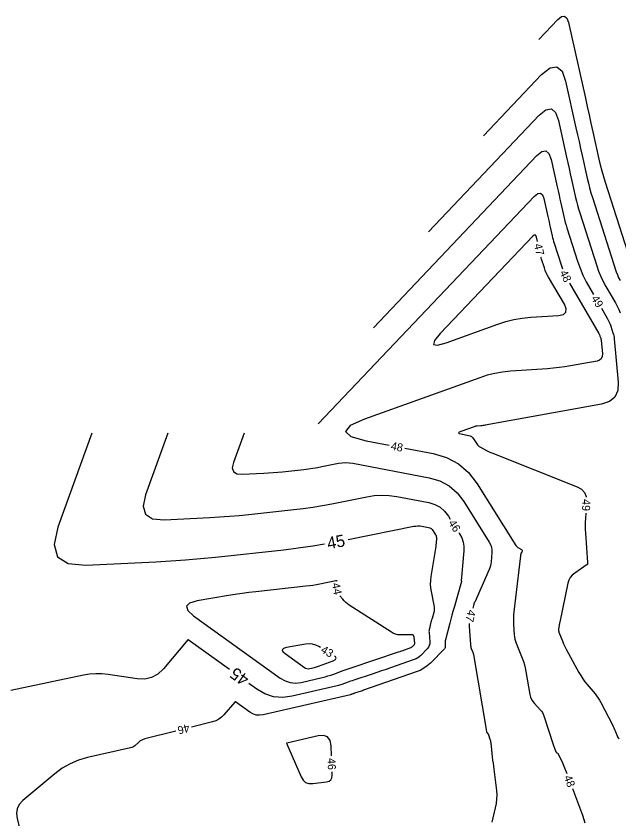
# Model space of a CAD drawing. Extents: x 2384780 to 2405861, y 547869 to 573706.
# Drawn here: x 2390445.9 to 2390596.4, y 552903.6 to 553104.2 of the extents above; entities that cross this region are included whole.
import ezdxf

# ---------------------------------------------------------------- set-up
doc = ezdxf.new("R2010")
doc.units = 0
doc.layers.add('Old_Level_60', color=7, linetype='Continuous')
doc.layers.add('Old_Level_61', color=7, linetype='Continuous')

msp = doc.modelspace()

# ---------------------------------------------------------------- linework, layer by layer
at = {"layer": 'Old_Level_60'}
for points in [[(2390576.386, 553098.27275), (2390581.13875, 553103.278), (2390582.07, 553104.036), (2390582.827, 553104.165), (2390583.4095, 553103.66475), (2390583.81775, 553102.53575), (2390588.0145, 553083.664), (2390588.48025, 553081.57), (2390588.94575, 553079.47625), (2390589.4115, 553077.3825), (2390589.87725, 553075.2885), (2390591.39825, 553068.4485), (2390591.741, 553066.9875), (2390592.11675, 553065.53525), (2390592.526, 553064.092), (2390592.9685, 553062.658), (2390600.626, 553038.81525)], [(2390562.61725, 553074.276), (2390577.10175, 553089.53025), (2390579.1845, 553091.2255), (2390580.87725, 553091.51375), (2390582.18, 553090.39525), (2390583.093, 553087.87), (2390585.67125, 553076.27625), (2390586.05775, 553074.53925), (2390586.444, 553072.80225), (2390586.83025, 553071.06525), (2390587.2165, 553069.32825), (2390588.4785, 553063.654), (2390588.76275, 553062.44175), (2390589.0745, 553061.237), (2390589.414, 553060.03975), (2390589.781, 553058.85025), (2390595.74075, 553040.2935), (2390596.0065, 553039.53725), (2390596.3125, 553038.79875), (2390596.6585, 553038.07825)], [(2390535.08, 553026.2825), (2390575.93625, 553069.30975), (2390577.163, 553070.3085), (2390578.1605, 553070.47825), (2390578.928, 553069.81925), (2390579.466, 553068.3315), (2390580.985, 553061.50125), (2390581.2125, 553060.47775), (2390581.44, 553059.4545), (2390581.66775, 553058.431), (2390581.89525, 553057.40775), (2390582.63875, 553054.0645), (2390582.80625, 553053.3505), (2390582.98975, 553052.64075), (2390583.18975, 553051.93525), (2390583.406, 553051.2345), (2390586.06675, 553042.95025), (2390586.68325, 553041.196), (2390587.39275, 553039.483), (2390588.19525, 553037.81175), (2390589.09075, 553036.18175), (2390590.0005, 553034.62725)], [(2390521.3115, 553002.28575), (2390575.35325, 553059.1995), (2390576.1525, 553059.85), (2390576.802, 553059.9605), (2390577.302, 553059.5315), (2390577.65225, 553058.56225), (2390578.64175, 553054.1135), (2390578.79, 553053.447), (2390578.938, 553052.7805), (2390579.08625, 553052.114), (2390579.2345, 553051.44725), (2390579.71875, 553049.27), (2390579.828, 553048.80475), (2390579.9475, 553048.3425), (2390580.07775, 553047.883), (2390580.21875, 553047.4265), (2390581.9515, 553042.031), (2390582.2965, 553041.04925)], [(2390576.0415, 553047.88175), (2390575.80975, 553048.92325), (2390575.66525, 553049.32275), (2390575.45925, 553049.4995), (2390575.1915, 553049.454), (2390574.86225, 553049.18575), (2390551.7405, 553024.83525), (2390550.316, 553023.0955), (2390550.0885, 553022.1365), (2390551.058, 553021.95825), (2390553.22425, 553022.561)], [(2390553.22425, 553022.561), (2390566.12675, 553027.196), (2390568.1445, 553027.84375), (2390570.19225, 553028.34825), (2390572.27025, 553028.70925), (2390574.37825, 553028.927), (2390581.3135, 553029.40425), (2390582.51975, 553029.65425), (2390583.1665, 553030.20025), (2390583.25325, 553031.04225), (2390582.78075, 553032.17975), (2390578.819, 553038.948), (2390578.516, 553039.4995), (2390578.2445, 553040.065), (2390578.00425, 553040.64475), (2390577.79575, 553041.2385), (2390577.0895, 553043.4375), (2390576.996, 553043.7405), (2390576.9275, 553043.9815)], [(2390584.02375, 553037.44725), (2390591.377, 553024.88475), (2390591.4615, 553024.731), (2390591.53725, 553024.57325), (2390591.60425, 553024.41175), (2390591.66225, 553024.24625), (2390591.838, 553023.699), (2390591.87225, 553023.58125), (2390591.9, 553023.462), (2390591.92125, 553023.3415), (2390591.936, 553023.2195), (2390592.25875, 553019.75675), (2390592.2275, 553019.09075), (2390591.99575, 553018.57725), (2390591.56325, 553018.21575), (2390590.9305, 553018.0065), (2390584.29225, 553016.80225), (2390582.86725, 553016.56425), (2390581.4375, 553016.36575), (2390580.0025, 553016.20675), (2390578.56275, 553016.08775), (2390569.32875, 553015.4525), (2390567.364, 553015.2495), (2390565.4275, 553014.913), (2390563.51875, 553014.44275), (2390561.63825, 553013.839), (2390532.89725, 553003.5145), (2390529.25525, 553001.85525), (2390528.11275, 553000.39225), (2390529.4695, 552999.12525), (2390533.32575, 552998.05425), (2390539.04575, 552996.9645)], [(2390592.02125, 553031.17525), (2390593.461, 553028.7155), (2390593.725, 553028.235), (2390593.9615, 553027.74225), (2390594.1705, 553027.2375), (2390594.35225, 553026.7205), (2390594.901, 553025.011), (2390595.00825, 553024.64275), (2390595.095, 553024.27025), (2390595.1615, 553023.8935), (2390595.2075, 553023.5125), (2390596.2155, 553012.694), (2390596.118, 553010.6135), (2390595.394, 553009.00875), (2390594.043, 553007.8795), (2390592.0655, 553007.226), (2390562.97875, 553001.94925), (2390562.70775, 553001.904), (2390562.436, 553001.8665), (2390562.1635, 553001.83625), (2390561.88975, 553001.8135), (2390560.99425, 553001.752), (2390560.80375, 553001.73225), (2390560.616, 553001.69975), (2390560.431, 553001.654), (2390560.2485, 553001.5955), (2390556.91925, 553000.3995), (2390556.50525, 553000.211), (2390556.37525, 553000.0445), (2390556.5295, 552999.9005), (2390556.968, 552999.77875), (2390558.86375, 552999.4175), (2390559.24675, 552999.306), (2390559.583, 552999.12625), (2390559.87225, 552998.878), (2390560.115, 552998.5615), (2390560.90275, 552997.3025), (2390561.0855, 552997.048), (2390561.29675, 552996.824), (2390561.53625, 552996.6305), (2390561.80375, 552996.4675), (2390563.3355, 552995.664), (2390563.66575, 552995.49625), (2390564, 552995.33725), (2390564.33825, 552995.187), (2390564.68075, 552995.0455), (2390585.97975, 552986.568), (2390587.04025, 552985.97775), (2390587.77575, 552985.1805), (2390588.18625, 552984.17625), (2390588.197, 552984.02275)], [(2390483.8095, 553000), (2390478.23575, 552984.605), (2390477.63, 552981.74625), (2390478.19625, 552979.753), (2390479.93475, 552978.62575), (2390482.8455, 552978.364), (2390494.26775, 552978.9235), (2390496.714, 552979.06125), (2390499.1575, 552979.23525), (2390501.598, 552979.4455), (2390504.03575, 552979.69175), (2390515.21075, 552980.90425), (2390517.60125, 552981.19075), (2390519.9835, 552981.5305), (2390522.35775, 552981.92375), (2390524.7235, 552982.37025), (2390533.436, 552984.1155), (2390535.3035, 552984.39825), (2390537.17175, 552984.49825), (2390539.04075, 552984.41575), (2390540.91075, 552984.15075), (2390548.92875, 552982.623), (2390550.426, 552982.18675), (2390551.74025, 552981.48375), (2390552.872, 552980.51325), (2390553.821, 552979.276), (2390554.28075, 552978.541)], [(2390502.80975, 553000), (2390500.162, 552992.6875), (2390499.87425, 552991.3295), (2390500.1435, 552990.38275), (2390500.96925, 552989.84725), (2390502.35175, 552989.723), (2390507.77725, 552989.98875), (2390508.93925, 552990.05425), (2390510.09975, 552990.13675), (2390511.259, 552990.23675), (2390512.417, 552990.35375), (2390517.725, 552990.9295), (2390518.8605, 552991.06575), (2390519.99225, 552991.227), (2390521.12, 552991.41375), (2390522.24375, 552991.62575), (2390526.382, 552992.455), (2390527.269, 552992.58925), (2390528.1565, 552992.63675), (2390529.04425, 552992.5975), (2390529.9325, 552992.47175), (2390548.99825, 552988.839), (2390551.65175, 552988.06575), (2390553.9815, 552986.8195), (2390555.9875, 552985.0995), (2390557.6695, 552982.9065), (2390564.00775, 552972.77525), (2390564.33125, 552972.158), (2390564.54625, 552971.514), (2390564.65275, 552970.84375), (2390564.651, 552970.14675), (2390564.467, 552967.8265), (2390564.40725, 552967.3345), (2390564.307, 552966.85275), (2390564.16575, 552966.3815), (2390563.98375, 552965.9205), (2390560.37725, 552957.79125), (2390560.2885, 552957.58175), (2390560.2075, 552957.3695), (2390560.13375, 552957.15475), (2390560.0675, 552956.93725), (2390559.88675, 552956.304)], [(2390542.97525, 552996.21575), (2390550.00475, 552994.8765), (2390553.37325, 552993.895), (2390556.3305, 552992.31275), (2390558.877, 552990.1295), (2390561.01225, 552987.3455), (2390570.6735, 552971.902), (2390570.802, 552971.7235), (2390570.95025, 552971.56625), (2390571.11825, 552971.4305), (2390571.306, 552971.316), (2390572.0535, 552970.924), (2390572.12875, 552970.8715), (2390572.1795, 552970.80575), (2390572.2055, 552970.727), (2390572.2065, 552970.635), (2390572.163, 552970.25), (2390572.1555, 552970.215), (2390572.14125, 552970.18375), (2390572.12025, 552970.15675), (2390572.0925, 552970.134), (2390571.99125, 552970.0655), (2390571.97175, 552970.0495), (2390571.956, 552970.03075), (2390571.9445, 552970.00925), (2390571.937, 552969.985), (2390571.865, 552969.6455), (2390571.85025, 552969.57275), (2390571.83725, 552969.4995), (2390571.826, 552969.426), (2390571.8165, 552969.3525), (2390570.1525, 552955.37375), (2390570.07775, 552954.58525), (2390570.04125, 552953.796), (2390570.04275, 552953.006), (2390570.0825, 552952.215), (2390570.27425, 552949.62975), (2390570.336, 552949.0805), (2390570.43925, 552948.541), (2390570.58375, 552948.01075), (2390570.7695, 552947.49025), (2390572.25675, 552943.7745), (2390572.5535, 552942.972), (2390572.80625, 552942.15725), (2390573.01475, 552941.33), (2390573.17925, 552940.4905), (2390574.15925, 552934.6735), (2390574.31, 552934.05225), (2390574.546, 552933.47375), (2390574.86725, 552932.938), (2390575.2735, 552932.4445), (2390576.74025, 552930.9025), (2390577.03275, 552930.55925), (2390577.28175, 552930.19), (2390577.48725, 552929.795), (2390577.6495, 552929.374), (2390579.97125, 552922.195), (2390580.0465, 552921.9685), (2390580.12575, 552921.7435), (2390580.2085, 552921.52), (2390580.29525, 552921.29775), (2390580.64425, 552920.4245), (2390580.6815, 552920.34825), (2390580.729, 552920.2805), (2390580.78675, 552920.22125), (2390580.85475, 552920.17025), (2390581.09325, 552920.018), (2390581.14125, 552919.9825), (2390581.183, 552919.94175), (2390581.21875, 552919.89525), (2390581.24825, 552919.8435), (2390582.13175, 552918.01475), (2390582.31675, 552917.621), (2390582.4925, 552917.22325), (2390582.6595, 552916.822), (2390582.81725, 552916.4165), (2390583.37175, 552914.945)], [(2390588.098, 552980.0305), (2390588.01775, 552978.67175), (2390587.97875, 552977.75175), (2390587.97, 552976.832), (2390587.9915, 552975.9125), (2390588.04325, 552974.993), (2390588.57475, 552967.692), (2390588.57775, 552967.634), (2390588.57775, 552967.576), (2390588.57525, 552967.51825), (2390588.57025, 552967.4605), (2390588.54875, 552967.27175), (2390588.5405, 552967.2335), (2390588.525, 552967.19975), (2390588.50225, 552967.17025), (2390588.47225, 552967.14525), (2390585.34425, 552965.03575), (2390584.73675, 552964.54125), (2390584.255, 552963.96225), (2390583.8985, 552963.29825), (2390583.66775, 552962.55), (2390581.59875, 552952.8105), (2390581.554, 552952.58775), (2390581.5145, 552952.364), (2390581.48, 552952.1395), (2390581.4505, 552951.91425), (2390581.343, 552951.01175), (2390581.336, 552950.93625), (2390581.3325, 552950.86075), (2390581.3325, 552950.785), (2390581.33625, 552950.709), (2390581.35475, 552950.46125), (2390581.36075, 552950.40875), (2390581.3705, 552950.357), (2390581.3845, 552950.30625), (2390581.40225, 552950.25625), (2390582.35775, 552947.86875), (2390582.57025, 552947.36075), (2390582.798, 552946.86), (2390583.041, 552946.3665), (2390583.29925, 552945.88025), (2390586.4135, 552940.22825), (2390586.87925, 552939.428), (2390587.38125, 552938.65275), (2390587.9195, 552937.902), (2390588.49425, 552937.176), (2390590.4305, 552934.845), (2390590.831, 552934.336), (2390591.2025, 552933.8075), (2390591.545, 552933.26), (2390591.85825, 552932.693), (2390594.746, 552927.124), (2390594.93225, 552926.75375), (2390595.10925, 552926.3795), (2390595.277, 552926.00075), (2390595.4355, 552925.61775), (2390595.93825, 552924.36025), (2390596.06325, 552924.10475), (2390596.22225, 552923.87775), (2390596.4155, 552923.679)], [(2390556.40225, 552975.15), (2390556.6225, 552974.798), (2390557.1365, 552973.81725), (2390557.47825, 552972.79425), (2390557.6475, 552971.72925), (2390557.6445, 552970.622), (2390557.11925, 552963.99225), (2390557.11225, 552963.91375), (2390557.1035, 552963.8355), (2390557.09325, 552963.75725), (2390557.0815, 552963.6795), (2390557.0385, 552963.41475), (2390557.03275, 552963.36575), (2390557.0315, 552963.3165), (2390557.035, 552963.2675), (2390557.043, 552963.21875), (2390557.07625, 552963.05925), (2390557.08125, 552963.025), (2390557.082, 552962.991), (2390557.07875, 552962.95725), (2390557.07125, 552962.92375), (2390555.2205, 552956.44375), (2390554.94375, 552955.4635), (2390554.67275, 552954.4815), (2390554.40775, 552953.498), (2390554.1485, 552952.513), (2390553.06925, 552948.36125), (2390553.0205, 552948.13575), (2390552.991, 552947.90875), (2390552.98075, 552947.67975), (2390552.9895, 552947.44925), (2390553.04975, 552946.6935), (2390553.04675, 552946.53725), (2390553.01225, 552946.3925), (2390552.94575, 552946.2595), (2390552.84775, 552946.138), (2390549.33825, 552942.5705), (2390548.55375, 552941.8575), (2390547.70375, 552941.248), (2390546.78875, 552940.7415), (2390545.80825, 552940.33825), (2390532.6205, 552935.761), (2390532.341, 552935.6645), (2390532.0615, 552935.56875), (2390531.7815, 552935.474), (2390531.50125, 552935.38), (2390530.39125, 552935.00975), (2390530.29225, 552934.97625), (2390530.1935, 552934.94175), (2390530.095, 552934.90625), (2390529.99675, 552934.87), (2390529.67675, 552934.75), (2390529.60775, 552934.7255), (2390529.538, 552934.70325), (2390529.46775, 552934.68325), (2390529.39675, 552934.6655), (2390507.5915, 552929.62175), (2390506.6915, 552929.50475), (2390505.82975, 552929.5785), (2390505.0065, 552929.8435), (2390504.22175, 552930.2995), (2390500.6855, 552932.84725), (2390500.66675, 552932.85825), (2390500.647, 552932.86475), (2390500.62625, 552932.86675), (2390500.60475, 552932.8645), (2390500.53275, 552932.84975), (2390500.51775, 552932.8455), (2390500.5045, 552932.839), (2390500.49225, 552932.83025), (2390500.4815, 552932.81925), (2390497.7985, 552929.646), (2390497.18725, 552929.024), (2390496.50425, 552928.5175), (2390495.74875, 552928.127), (2390494.92125, 552927.85225), (2390489.6775, 552926.53575)], [(2390526.0205, 552963.04175), (2390525.948, 552963.074), (2390525.693, 552963.05925), (2390521.708, 552962.261), (2390520.8525, 552962.0995), (2390519.994, 552961.9575), (2390519.13275, 552961.8345), (2390518.26825, 552961.731), (2390505.719, 552960.36925), (2390504.01875, 552960.1715), (2390502.322, 552959.94725), (2390500.629, 552959.69675), (2390498.93975, 552959.42)], [(2390498.93975, 552959.42), (2390491.06475, 552958.06675), (2390489.2035, 552957.5255), (2390488.441, 552956.7305), (2390488.7775, 552955.6815), (2390490.2125, 552954.37875), (2390511.846, 552938.7935), (2390513.067, 552938.084), (2390514.348, 552937.67175), (2390515.6885, 552937.5565), (2390517.089, 552937.73875), (2390522.2795, 552938.9395), (2390523.01825, 552939.123), (2390523.7495, 552939.33075), (2390524.47375, 552939.56225), (2390525.1905, 552939.818), (2390527.52075, 552940.69175), (2390528.02075, 552940.87675), (2390528.5225, 552941.057), (2390529.026, 552941.23275), (2390529.531, 552941.40375), (2390541.38125, 552945.3565), (2390541.75375, 552945.48125), (2390542.12575, 552945.60725), (2390542.49725, 552945.73425), (2390542.8685, 552945.8625), (2390544.268, 552946.34825), (2390544.42875, 552946.41425), (2390544.57875, 552946.49725), (2390544.718, 552946.59725), (2390544.84675, 552946.71425), (2390545.2495, 552947.12375), (2390545.32375, 552947.21575), (2390545.374, 552947.3165), (2390545.40025, 552947.42625), (2390545.4025, 552947.5445), (2390545.28525, 552949.01475), (2390545.22375, 552949.29), (2390545.0895, 552949.48525), (2390544.8825, 552949.60075), (2390544.60275, 552949.6365), (2390541.8, 552949.599), (2390541.2115, 552949.63275), (2390540.647, 552949.75025), (2390540.10675, 552949.951), (2390539.5905, 552950.23575), (2390529.05525, 552957.05475), (2390528.61625, 552957.36375), (2390528.205, 552957.70375), (2390527.822, 552958.075), (2390527.46675, 552958.47775), (2390526.7395, 552959.36875)], [(2390558.97975, 552952.41475), (2390558.96575, 552952.12575), (2390558.98125, 552951.66175), (2390559.312, 552947.208), (2390559.341, 552946.9505), (2390559.38925, 552946.6975), (2390559.457, 552946.44875), (2390559.54425, 552946.20475), (2390559.86025, 552945.41475), (2390559.9235, 552945.24425), (2390559.97725, 552945.071), (2390560.0215, 552944.89525), (2390560.0565, 552944.71675), (2390563.29425, 552925.497), (2390563.318, 552925.39925), (2390563.35525, 552925.30825), (2390563.40575, 552925.22375), (2390563.46975, 552925.14625), (2390563.7005, 552924.9035), (2390563.7465, 552924.8495), (2390563.78575, 552924.7915), (2390563.818, 552924.72925), (2390563.8435, 552924.663), (2390564.1905, 552923.59025), (2390564.25875, 552923.35925), (2390564.31525, 552923.1255), (2390564.3595, 552922.88925), (2390564.392, 552922.65025), (2390564.7825, 552919.0965), (2390564.8675, 552918.33525), (2390564.955, 552917.574), (2390565.04475, 552916.81325), (2390565.137, 552916.05275), (2390565.79125, 552910.72725), (2390565.8765, 552909.629), (2390565.86225, 552908.5365), (2390565.74825, 552907.45), (2390565.5345, 552906.3695), (2390564.673, 552902.849)], [(2390521.9305, 552946.41825), (2390521.49175, 552946.673), (2390520.697, 552947.05075), (2390519.87475, 552947.277), (2390519.02525, 552947.3515), (2390518.1485, 552947.27425), (2390513.4195, 552946.4615), (2390512.637, 552946.234), (2390512.3165, 552945.89975), (2390512.458, 552945.45875), (2390513.06125, 552944.91125)], [(2390513.06125, 552944.91125), (2390517.864, 552941.45125), (2390518.1725, 552941.272), (2390518.49625, 552941.16775), (2390518.83525, 552941.13875), (2390519.18925, 552941.18475), (2390520.37025, 552941.45775), (2390520.622, 552941.5205), (2390520.87125, 552941.59125), (2390521.11825, 552941.67025), (2390521.36275, 552941.7575), (2390525.018, 552943.1285), (2390525.613, 552943.438), (2390525.83125, 552943.77925), (2390525.67275, 552944.152), (2390525.37025, 552944.3805)], [(2390485.79775, 552925.56175), (2390478.052, 552923.61725), (2390477.646, 552923.48975), (2390477.26375, 552923.31725), (2390476.90525, 552923.0995), (2390476.5705, 552922.83675), (2390475.516, 552921.9045), (2390475.2815, 552921.7215), (2390475.02975, 552921.572), (2390474.761, 552921.45575), (2390474.4755, 552921.373), (2390463.74125, 552918.963), (2390461.50325, 552918.32125), (2390459.3895, 552917.429), (2390457.4, 552916.28625), (2390455.53475, 552914.89275), (2390447.59475, 552908.2055), (2390446.70375, 552907.25), (2390446.16425, 552906.18125), (2390445.9765, 552904.99875), (2390446.14025, 552903.70275), (2390447.24925, 552899.2835)], [(2390524.617, 552919.36725), (2390524.5175, 552921.91975), (2390524.271, 552923.2585), (2390523.6545, 552924.11275), (2390522.668, 552924.48275), (2390521.31175, 552924.36825), (2390513.50125, 552922.56175), (2390513.49175, 552922.55925), (2390513.48225, 552922.5565), (2390513.473, 552922.55325), (2390513.46375, 552922.54975), (2390513.434, 552922.53775), (2390513.42875, 552922.53475), (2390513.426, 552922.53075), (2390513.42525, 552922.52575), (2390513.42675, 552922.52)], [(2390513.42675, 552922.52), (2390517.028, 552914.15575), (2390517.52525, 552913.322), (2390518.18025, 552912.76275), (2390518.993, 552912.47825), (2390519.96375, 552912.4685), (2390523.393, 552912.885), (2390524.03225, 552913.05575), (2390524.48075, 552913.38875), (2390524.73825, 552913.8845), (2390524.805, 552914.543), (2390524.77275, 552915.37025)], [(2390584.782, 552911.20175), (2390587.2865, 552904.55475), (2390587.8815, 552902.65425)]]:
    msp.add_lwpolyline(points, dxfattribs=at)
at = {"layer": 'Old_Level_61'}
for points in [[(2390548.84875, 553050.27925), (2390576.519, 553079.42), (2390578.17375, 553080.767), (2390579.51875, 553080.996), (2390580.554, 553080.10725), (2390581.2795, 553078.10075), (2390583.328, 553068.88875), (2390583.635, 553067.5085), (2390583.942, 553066.12825), (2390584.249, 553064.74825), (2390584.55575, 553063.368), (2390585.5585, 553058.85925), (2390585.7845, 553057.896), (2390586.03225, 553056.93875), (2390586.302, 553055.9875), (2390586.5935, 553055.04225), (2390590.8555, 553041.77175), (2390591.32275, 553040.44225), (2390591.8605, 553039.14425), (2390592.4685, 553037.87775), (2390593.147, 553036.64275), (2390595.545, 553032.546), (2390595.9885, 553031.739), (2390596.38575, 553030.9115), (2390596.737, 553030.06325)], [(2390464.8095, 553000), (2390456.30925, 552976.52275), (2390455.3855, 552972.163), (2390456.24925, 552969.1235), (2390458.9005, 552967.40425), (2390463.33925, 552967.00525), (2390480.75825, 552967.85825), (2390484.48875, 552968.0685), (2390488.215, 552968.33375), (2390491.937, 552968.65425), (2390495.6545, 552969.03), (2390512.69625, 552970.879), (2390516.342, 552971.31575), (2390519.975, 552971.834), (2390522.8665, 552972.31275)], [(2390528.762, 552973.4265), (2390545.16675, 552976.713), (2390545.67575, 552976.79), (2390546.18475, 552976.81725), (2390546.694, 552976.79475), (2390547.20375, 552976.7225), (2390548.86875, 552976.40525), (2390549.205, 552976.3075), (2390549.5, 552976.1495), (2390549.75425, 552975.9315), (2390549.9675, 552975.6535), (2390550.60825, 552974.62925), (2390550.72575, 552974.405), (2390550.804, 552974.171), (2390550.84275, 552973.92725), (2390550.842, 552973.674), (2390550.7565, 552972.59525), (2390550.736, 552972.36425), (2390550.7105, 552972.134), (2390550.6805, 552971.90425), (2390550.6455, 552971.675), (2390549.42175, 552964.14125), (2390549.313, 552963.20575), (2390549.2905, 552962.27225), (2390549.35475, 552961.34075), (2390549.50525, 552960.41125), (2390550.217, 552957.001), (2390550.28525, 552956.54025), (2390550.297, 552956.0815), (2390550.252, 552955.625), (2390550.15075, 552955.1705), (2390549.72775, 552953.68875), (2390549.638, 552953.371), (2390549.55, 552953.05275), (2390549.46425, 552952.734), (2390549.38025, 552952.41475), (2390549.07125, 552951.22675), (2390549.016, 552950.97125), (2390548.9825, 552950.71375), (2390548.97075, 552950.45425), (2390548.98075, 552950.193), (2390549.1685, 552947.842), (2390549.15925, 552947.356), (2390549.0515, 552946.906), (2390548.845, 552946.492), (2390548.54, 552946.11375), (2390546.914, 552944.46075), (2390546.5505, 552944.1305), (2390546.15675, 552943.84825), (2390545.73275, 552943.6135), (2390545.2785, 552943.42675), (2390539.40625, 552941.3885), (2390538.2495, 552940.989), (2390537.09175, 552940.593), (2390535.933, 552940.2005), (2390534.77275, 552939.81175), (2390530.178, 552938.27925), (2390529.7675, 552938.14025), (2390529.35875, 552937.9975), (2390528.951, 552937.851), (2390528.54475, 552937.70075), (2390527.21975, 552937.20375), (2390526.93425, 552937.102), (2390526.646, 552937.00975), (2390526.35475, 552936.927), (2390526.06075, 552936.854), (2390514.81175, 552934.252), (2390512.4515, 552933.94475), (2390510.19225, 552934.13875), (2390508.0335, 552934.8335), (2390505.97575, 552936.02925), (2390504.02075, 552937.43775)], [(2390499.1525, 552940.94475), (2390488.877, 552948.3475), (2390488.869, 552948.35225), (2390488.8605, 552948.355), (2390488.85175, 552948.356), (2390488.84225, 552948.355), (2390488.8115, 552948.34875), (2390488.805, 552948.34675), (2390488.79925, 552948.344), (2390488.794, 552948.34025), (2390488.7895, 552948.3355), (2390482.69625, 552941.12875), (2390481.30375, 552939.815), (2390479.73775, 552938.9625), (2390477.99825, 552938.571), (2390476.085, 552938.64075), (2390468.87925, 552939.72225), (2390467.33725, 552939.88475), (2390465.7995, 552939.90825), (2390464.26575, 552939.79325), (2390462.736, 552939.53925), (2390444.55025, 552935.69025)]]:
    msp.add_lwpolyline(points, dxfattribs=at)

# ---------------------------------------------------------------- texts
at = {"layer": 'Old_Level_60'}
for s, rotation, p in [('47', 282.8013, (2390575.183, 553047.10525)), ('48', 295.6170333, (2390581.5325, 553040.13575)), ('49', 300.3422889, (2390589.40025, 553033.6735)), ('48', 349.2124667, (2390539.34625, 552995.88925)), ('49', 268.5808639, (2390587.25275, 552983.5315)), ('46', 302.0303222, (2390553.70875, 552977.57)), ('44', 281.075, (2390524.71925, 552962.40075)), ('47', 256.8758278, (2390558.72575, 552955.9935)), ('43', 329.3564694, (2390521.78875, 552945.36025)), ('46', 194.0932694, (2390488.92975, 552927.37925)), ('46', 272.2315556, (2390523.638, 552918.809)), ('48', 290.6443389, (2390582.611, 552914.128))]:
    msp.add_text(s, height=2, rotation=rotation, dxfattribs=at).set_placement(p)
at = {"layer": 'Old_Level_61'}
for rotation, p in [(10.6984111, (2390523.83275, 552970.95125)), (144.2301083, (2390504.332, 552939.062))]:
    msp.add_text('45', height=3, rotation=rotation, dxfattribs=at).set_placement(p)

doc.saveas('drawing.dxf')
